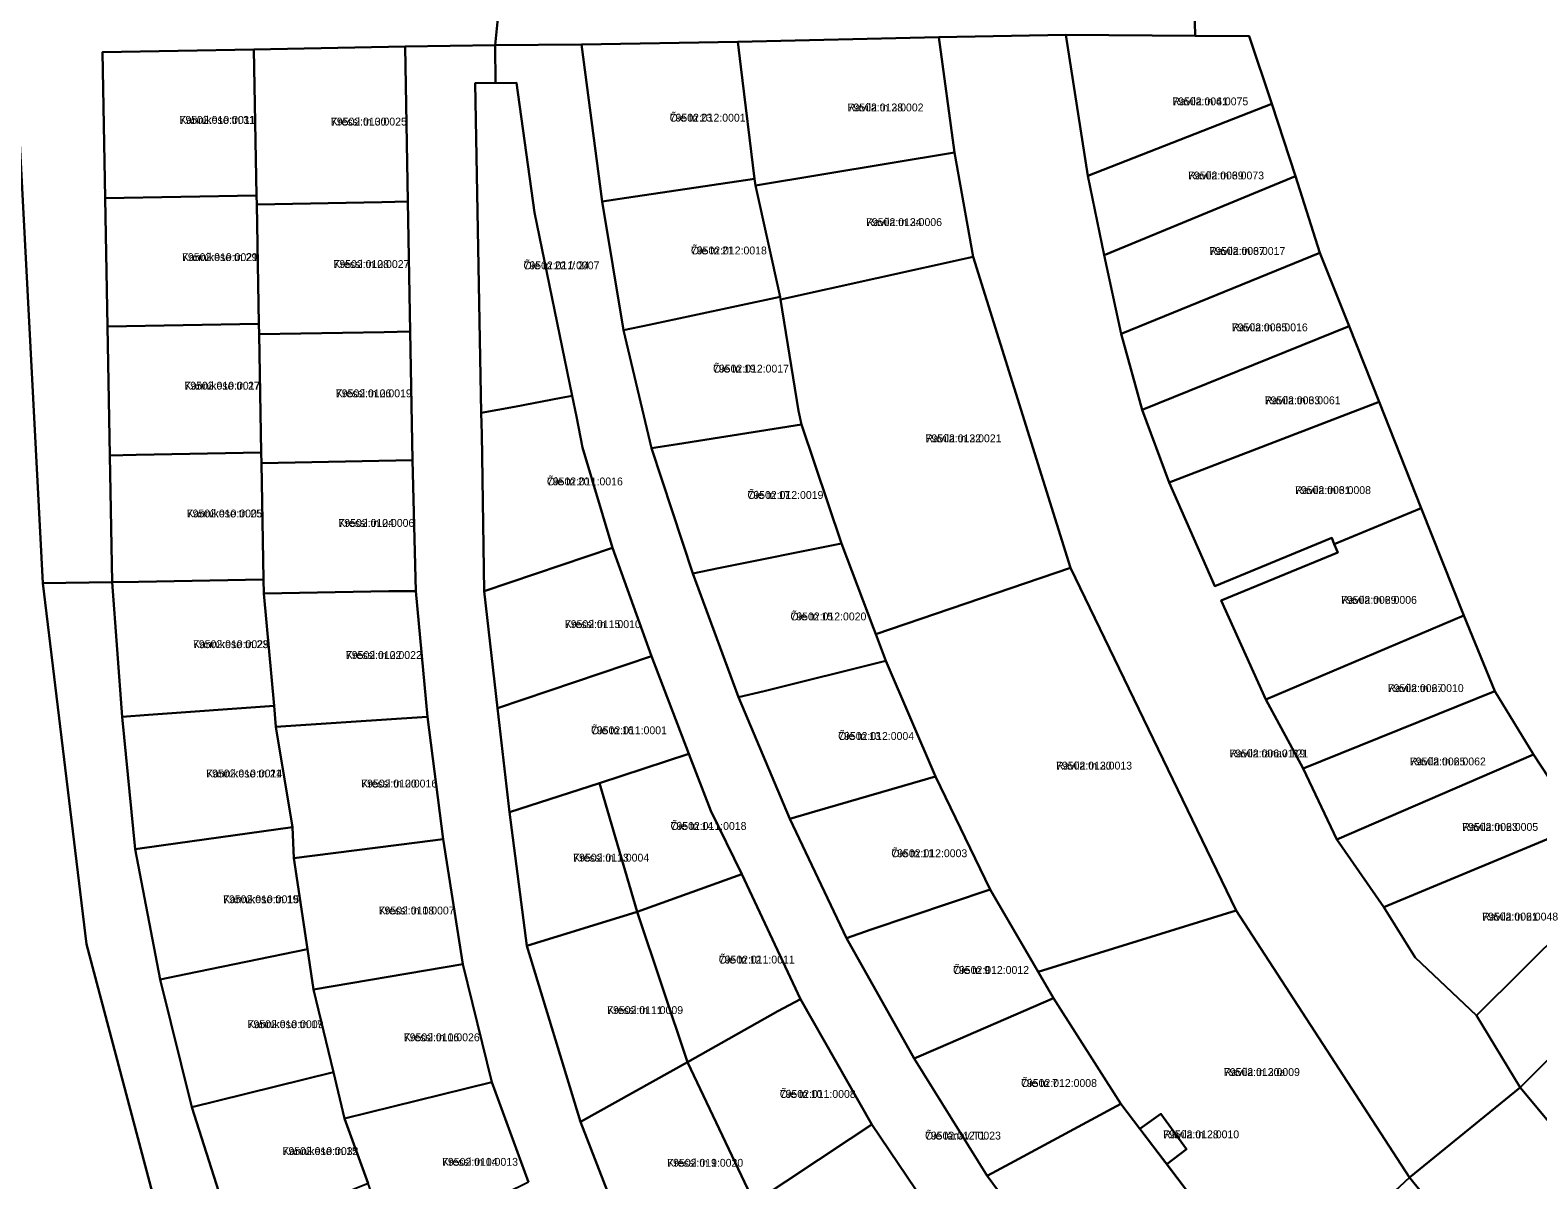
# Model space of a CAD drawing. Extents: x 643847 to 663718, y 6468443 to 6482775.
# Drawn here: x 656790.1 to 657078.1, y 6473444.7 to 6473664.2 of the extents above; entities that cross this region are included whole.
import ezdxf

# ---------------------------------------------------------------- set-up
doc = ezdxf.new("R2010")
doc.units = 0
for name, color, linetype in [('L_AADRESS', 7, 'Continuous'), ('PIIR', 7, 'Continuous'), ('TUNNUS', 7, 'Continuous')]:
    doc.layers.add(name, color=color, linetype=linetype)

msp = doc.modelspace()

# ---------------------------------------------------------------- linework, layer by layer
at = {"layer": 'PIIR'}
for points in [[(656880.44, 6473676.66), (656878.91, 6473661.37), (656861.72, 6473661.07), (656832.82, 6473660.53), (656803.93, 6473659.99), (656804.43, 6473632.1), (656804.88, 6473607.6), (656805.34, 6473583), (656805.78, 6473558.81), (656792.5, 6473558.64), (656787.22, 6473659.64), (656786.01, 6473682.84)], [(657012.42, 6473671.16), (657012.66, 6473663.14), (656987.93, 6473663.34), (656963.66, 6473662.84), (656925.29, 6473661.96), (656895.42, 6473661.47), (656878.91, 6473661.37), (656880.44, 6473676.66)], [(657269.89, 6473665.13), (657271.38, 6473662.99), (657258.67, 6473658.6), (657237.69, 6473647.49), (657233.07, 6473640.6), (657092.63, 6473502.08), (657086.2, 6473512.34), (657077.29, 6473525.89), (657069.86, 6473538), (657063.97, 6473552.43), (657055.84, 6473572.91), (657047.78, 6473593.21), (657042.05, 6473607.69), (657036.45, 6473621.72), (657031.81, 6473636.34), (657027.26, 6473650.15), (657022.96, 6473663.07), (657012.66, 6473663.14), (657012.42, 6473671.16)], [(656885.28, 6473444.24), (656878.26, 6473463.32), (656872.73, 6473485.88), (656868.96, 6473509.71), (656865.98, 6473533.12), (656863.76, 6473557.07), (656863.16, 6473582.07), (656862.71, 6473606.67), (656862.27, 6473631.46), (656861.72, 6473661.07), (656878.91, 6473661.37), (656879, 6473654.07), (656875.08, 6473654.07), (656876.27, 6473591.13), (656876.35, 6473587.07), (656876.8, 6473557.07), (656879.39, 6473534.72), (656881.64, 6473514.86), (656884.96, 6473489.35), (656895.2, 6473455.75), (656906.77, 6473426.03)], [(656965.95, 6473432.93), (656950.9, 6473455.25), (656937.24, 6473479.2), (656926.02, 6473503.05), (656920.1, 6473515.17), (656915.95, 6473526), (656908.79, 6473544.68), (656901.34, 6473565.37), (656895.63, 6473584.54), (656894.43, 6473590.41), (656893.61, 6473594.4), (656886.42, 6473629.38), (656883.02, 6473654.13), (656879, 6473654.07), (656878.91, 6473661.37), (656895.42, 6473661.47), (656899.36, 6473631.51), (656903.47, 6473606.92), (656908.8, 6473584.4), (656916.69, 6473560.46), (656925.43, 6473536.82), (656935.19, 6473513.59), (656946.04, 6473490.86), (656958.97, 6473467.85), (656972.93, 6473445.44), (656988.63, 6473424.21)], [(656817.69, 6473426.27), (656800.84, 6473489.67), (656792.5, 6473558.64), (656805.78, 6473558.81), (656807.69, 6473533.09), (656810.15, 6473507.84), (656814.95, 6473482.96), (656821, 6473458.58), (656828.96, 6473433.58)], [(657088.12, 6473406.82), (657067.89, 6473427.59), (657053.61, 6473445.13), (657074.71, 6473462.34), (657087.59, 6473446.94)]]:
    msp.add_lwpolyline(points, dxfattribs=at)
for points in [[(657066.38, 6473476.06), (657074.71, 6473462.34), (657053.61, 6473445.13), (657020.5, 6473496.13), (656988.81, 6473561.55), (656970.24, 6473620.95), (656966.66, 6473640.82), (656963.66, 6473662.84), (656987.93, 6473663.34), (656992.16, 6473636.38), (656995.23, 6473621.27), (656998.52, 6473606.25), (657002.53, 6473591.7), (657007.7, 6473577.86), (657016.39, 6473558.06), (657038.73, 6473567.27), (657039.21, 6473566.04), (657039.87, 6473564.48), (657017.63, 6473555.32), (657026.13, 6473536.42), (657033.3, 6473523.21), (657039.72, 6473509.64), (657048.7, 6473496.74), (657054.65, 6473487.14)], [(656987.93, 6473663.34), (657012.66, 6473663.14), (657022.96, 6473663.07), (657027.26, 6473650.15), (656992.16, 6473636.38)], [(656804.43, 6473632.1), (656803.93, 6473659.99), (656832.82, 6473660.53), (656833.33, 6473632.63)], [(656861.72, 6473661.07), (656862.27, 6473631.46), (656857.26, 6473631.37), (656833.37, 6473630.93), (656833.33, 6473632.63), (656832.82, 6473660.53)], [(656895.42, 6473661.47), (656925.29, 6473661.96), (656925.87, 6473657.23), (656928.49, 6473635.85), (656903.98, 6473632.19), (656899.36, 6473631.51)], [(656966.66, 6473640.82), (656928.65, 6473634.55), (656928.49, 6473635.85), (656925.87, 6473657.23), (656925.29, 6473661.96), (656963.66, 6473662.84)], [(656718.25, 6473658.32), (656752.74, 6473658.98), (656787.22, 6473659.64), (656792.5, 6473558.64), (656800.84, 6473489.67), (656817.69, 6473426.27), (656797.16, 6473425.28), (656798.18, 6473374.91), (656790.5, 6473374.54), (656790.7, 6473366.93), (656769.95, 6473364.85), (656749.21, 6473362.78), (656739.36, 6473361.79), (656729.52, 6473360.81), (656726.36, 6473387.07), (656723.2, 6473413.33), (656721.64, 6473423.71), (656721.23, 6473450.89), (656720.82, 6473478.08), (656720.07, 6473532.43), (656719.62, 6473562.99), (656719.2, 6473593.62), (656718.72, 6473625.97)], [(656886.42, 6473629.38), (656893.61, 6473594.4), (656891.55, 6473593.98), (656882.62, 6473592.26), (656876.27, 6473591.13), (656875.08, 6473654.07), (656883.02, 6473654.13)], [(656992.16, 6473636.38), (657027.26, 6473650.15), (657031.81, 6473636.34), (656995.23, 6473621.27)], [(656970.24, 6473620.95), (656933.46, 6473612.78), (656933.39, 6473613.27), (656928.65, 6473634.55), (656966.66, 6473640.82)], [(657092.63, 6473502.08), (657233.07, 6473640.6), (657232.62, 6473619.73), (657218.46, 6473605.62), (657204.3, 6473591.5), (657190.13, 6473577.39), (657175.97, 6473563.27), (657161.81, 6473549.15), (657153.66, 6473541.04), (657145.52, 6473532.92), (657131.36, 6473518.8), (657117.19, 6473504.69), (657103.03, 6473490.57), (657088.87, 6473476.45), (657074.71, 6473462.34), (657066.38, 6473476.06)], [(656899.36, 6473631.51), (656903.98, 6473632.19), (656928.49, 6473635.85), (656928.65, 6473634.55), (656933.39, 6473613.27), (656908.36, 6473607.96), (656903.47, 6473606.92)], [(656995.23, 6473621.27), (657031.81, 6473636.34), (657036.45, 6473621.72), (656998.52, 6473606.25)], [(656833.33, 6473632.63), (656833.37, 6473630.93), (656833.78, 6473608.13), (656804.88, 6473607.6), (656804.43, 6473632.1)], [(656862.71, 6473606.67), (656857.71, 6473606.57), (656833.82, 6473606.13), (656833.78, 6473608.13), (656833.37, 6473630.93), (656857.26, 6473631.37), (656862.27, 6473631.46)], [(656988.81, 6473561.55), (656951.66, 6473548.87), (656951.22, 6473550.03), (656945.11, 6473566.19), (656937.45, 6473588.93), (656936.86, 6473591.53), (656933.46, 6473612.78), (656970.24, 6473620.95)], [(656998.52, 6473606.25), (657036.45, 6473621.72), (657042.05, 6473607.69), (657002.53, 6473591.7)], [(656903.47, 6473606.92), (656908.36, 6473607.96), (656933.39, 6473613.27), (656933.46, 6473612.78), (656936.86, 6473591.53), (656937.45, 6473588.93), (656913.74, 6473585.18), (656908.8, 6473584.4)], [(656833.78, 6473608.13), (656833.82, 6473606.13), (656834.23, 6473583.54), (656810.33, 6473583.1), (656805.34, 6473583), (656804.88, 6473607.6)], [(656863.16, 6473582.07), (656834.27, 6473581.54), (656834.23, 6473583.54), (656833.82, 6473606.13), (656857.71, 6473606.57), (656862.71, 6473606.67)], [(657002.53, 6473591.7), (657042.05, 6473607.69), (657047.78, 6473593.21), (657007.7, 6473577.86)], [(656894.43, 6473590.41), (656895.63, 6473584.54), (656901.34, 6473565.37), (656876.8, 6473557.07), (656876.35, 6473587.07), (656876.27, 6473591.13), (656882.62, 6473592.26), (656891.55, 6473593.98), (656893.61, 6473594.4)], [(657007.7, 6473577.86), (657047.78, 6473593.21), (657055.84, 6473572.91), (657039.21, 6473566.04), (657038.73, 6473567.27), (657016.39, 6473558.06)], [(656908.8, 6473584.4), (656913.74, 6473585.18), (656937.45, 6473588.93), (656945.11, 6473566.19), (656921.59, 6473561.45), (656916.69, 6473560.46)], [(656805.34, 6473583), (656810.33, 6473583.1), (656834.23, 6473583.54), (656834.27, 6473581.54), (656834.67, 6473559.34), (656810.78, 6473558.9), (656805.78, 6473558.81)], [(656863.76, 6473557.07), (656858.62, 6473557.08), (656834.72, 6473556.64), (656834.67, 6473559.34), (656834.27, 6473581.54), (656863.16, 6473582.07)], [(657017.63, 6473555.32), (657039.87, 6473564.48), (657039.21, 6473566.04), (657055.84, 6473572.91), (657063.97, 6473552.43), (657026.13, 6473536.42)], [(656908.79, 6473544.68), (656879.39, 6473534.72), (656876.8, 6473557.07), (656901.34, 6473565.37)], [(656916.69, 6473560.46), (656921.59, 6473561.45), (656945.11, 6473566.19), (656951.22, 6473550.03), (656951.66, 6473548.87), (656953.58, 6473543.76), (656930.28, 6473538.02), (656925.43, 6473536.82)], [(657020.5, 6473496.13), (656982.68, 6473484.38), (656973.51, 6473500.14), (656963.03, 6473521.71), (656953.58, 6473543.76), (656951.66, 6473548.87), (656988.81, 6473561.55)], [(656805.78, 6473558.81), (656810.78, 6473558.9), (656834.67, 6473559.34), (656834.72, 6473556.64), (656836.69, 6473535.19), (656812.68, 6473533.45), (656807.69, 6473533.09)], [(656865.98, 6473533.12), (656861, 6473532.79), (656837.05, 6473531.2), (656836.69, 6473535.19), (656834.72, 6473556.64), (656858.62, 6473557.08), (656863.76, 6473557.07)], [(657026.13, 6473536.42), (657063.97, 6473552.43), (657069.86, 6473538), (657033.3, 6473523.21)], [(656915.95, 6473526), (656898.83, 6473520.44), (656881.64, 6473514.86), (656879.39, 6473534.72), (656908.79, 6473544.68)], [(656925.43, 6473536.82), (656930.28, 6473538.02), (656953.58, 6473543.76), (656963.03, 6473521.71), (656939.99, 6473514.99), (656935.19, 6473513.59)], [(657033.3, 6473523.21), (657069.86, 6473538), (657077.29, 6473525.89), (657039.72, 6473509.64)], [(656807.69, 6473533.09), (656812.68, 6473533.45), (656836.69, 6473535.19), (656837.05, 6473531.2), (656840.23, 6473512.05), (656815.11, 6473508.54), (656810.15, 6473507.84)], [(656868.96, 6473509.71), (656864.01, 6473509.08), (656840.49, 6473506.08), (656840.23, 6473512.05), (656837.05, 6473531.2), (656861, 6473532.79), (656865.98, 6473533.12)], [(656920.1, 6473515.17), (656926.02, 6473503.05), (656906.03, 6473495.83), (656898.83, 6473520.44), (656915.95, 6473526)], [(657039.72, 6473509.64), (657077.29, 6473525.89), (657086.2, 6473512.34), (657048.7, 6473496.74)], [(656881.64, 6473514.86), (656898.83, 6473520.44), (656906.03, 6473495.83), (656884.96, 6473489.35)], [(656935.19, 6473513.59), (656939.99, 6473514.99), (656963.03, 6473521.71), (656973.51, 6473500.14), (656950.78, 6473492.46), (656946.04, 6473490.86)], [(656810.15, 6473507.84), (656815.11, 6473508.54), (656840.23, 6473512.05), (656840.49, 6473506.08), (656843.1, 6473488.73), (656819.85, 6473483.97), (656814.95, 6473482.96)], [(657054.65, 6473487.14), (657048.7, 6473496.74), (657086.2, 6473512.34), (657092.63, 6473502.08), (657066.38, 6473476.06)], [(656872.73, 6473485.88), (656844.25, 6473481.01), (656843.1, 6473488.73), (656840.49, 6473506.08), (656864.01, 6473509.08), (656868.96, 6473509.71)], [(656937.24, 6473479.2), (656932.95, 6473476.86), (656915.67, 6473467.18), (656906.03, 6473495.83), (656926.02, 6473503.05)], [(656946.04, 6473490.86), (656950.78, 6473492.46), (656973.51, 6473500.14), (656982.68, 6473484.38), (656985.57, 6473479.4), (656963.56, 6473469.84), (656958.97, 6473467.85)], [(656884.96, 6473489.35), (656906.03, 6473495.83), (656915.67, 6473467.18), (656895.2, 6473455.75)], [(657053.61, 6473445.13), (657046.25, 6473438.31), (657027.92, 6473421.32), (657012.99, 6473440.11), (657007.23, 6473447.67), (657010.98, 6473450.53), (657006.08, 6473457.29), (657002.1, 6473454.4), (656998.46, 6473459.19), (656985.57, 6473479.4), (656982.68, 6473484.38), (657020.5, 6473496.13)], [(656821, 6473458.58), (656814.95, 6473482.96), (656819.85, 6473483.97), (656843.1, 6473488.73), (656844.25, 6473481.01), (656848.01, 6473465.27), (656825.86, 6473459.79)], [(656878.26, 6473463.32), (656873.41, 6473462.13), (656850.12, 6473456.42), (656848.01, 6473465.27), (656844.25, 6473481.01), (656872.73, 6473485.88)], [(656950.9, 6473455.25), (656946.73, 6473452.5), (656928.39, 6473440.38), (656915.67, 6473467.18), (656932.95, 6473476.86), (656937.24, 6473479.2)], [(656958.97, 6473467.85), (656963.56, 6473469.84), (656985.57, 6473479.4), (656998.46, 6473459.19), (656977.32, 6473447.81), (656972.93, 6473445.44)], [(657088.87, 6473476.45), (657102.99, 6473462.29), (657087.59, 6473446.94), (657074.71, 6473462.34)], [(656828.96, 6473433.58), (656821, 6473458.58), (656825.86, 6473459.79), (656848.01, 6473465.27), (656850.12, 6473456.42), (656854.66, 6473444.01), (656833.59, 6473435.46)], [(656906.77, 6473426.03), (656895.2, 6473455.75), (656915.67, 6473467.18), (656928.39, 6473440.38), (656910.94, 6473428.79)], [(656885.28, 6473444.24), (656880.79, 6473442.03), (656859.26, 6473431.42), (656854.66, 6473444.01), (656850.12, 6473456.42), (656873.41, 6473462.13), (656878.26, 6473463.32)], [(656972.93, 6473445.44), (656977.32, 6473447.81), (656998.46, 6473459.19), (657012.99, 6473440.11), (656992.82, 6473426.95), (656988.63, 6473424.21)], [(657010.98, 6473450.53), (657007.23, 6473447.67), (657002.1, 6473454.4), (657006.08, 6473457.29)], [(656965.95, 6473432.93), (656943.69, 6473417.67), (656928.39, 6473440.38), (656946.73, 6473452.5), (656950.9, 6473455.25)], [(657067.89, 6473427.59), (657060.81, 6473420.51), (657043.14, 6473402.82), (657027.92, 6473421.32), (657046.25, 6473438.31), (657053.61, 6473445.13)]]:
    msp.add_lwpolyline(points, close=True, dxfattribs=at)

# ---------------------------------------------------------------- texts
at = {"layer": 'L_AADRESS'}
for s, p in [('Ravila tn 38', (656946.25, 6473648.7)), ('Ravila tn 41', (657008.28, 6473649.86)), ('Kannikese tn 31', (656818.63, 6473646.32)), ('Kressi tn 30', (656847.55, 6473646)), ('Õie tn 23', (656912.26, 6473646.74)), ('Ravila tn 39', (657011.29, 6473635.71)), ('Ravila tn 34', (656949.78, 6473626.8)), ('Õie tn 21', (656916.32, 6473621.39)), ('Kannikese tn 29', (656819.11, 6473620.12)), ('Kressi tn 28', (656848.04, 6473618.79)), ('Õie tn 22 // 24', (656884.34, 6473618.54)), ('Ravila tn 37', (657015.35, 6473621.29)), ('Ravila tn 35', (657019.64, 6473606.71)), ('Õie tn 19', (656920.54, 6473598.83)), ('Kannikese tn 27', (656819.56, 6473595.57)), ('Kressi tn 26', (656848.49, 6473594.11)), ('Ravila tn 33', (657025.92, 6473592.78)), ('Ravila tn 32', (656961.14, 6473585.52)), ('Õie tn 20', (656888.81, 6473577.29)), ('Ravila tn 31', (657031.72, 6473575.63)), ('Õie tn 17', (656927.12, 6473574.7)), ('Kannikese tn 25', (656820.01, 6473571.17)), ('Kressi tn 24', (656848.98, 6473569.36)), ('Ravila tn 29', (657040.5, 6473554.67)), ('Kressi tn 15', (656892.24, 6473550.04)), ('Õie tn 15', (656935.33, 6473551.51)), ('Kannikese tn 23', (656821.2, 6473546.21)), ('Kressi tn 22', (656850.41, 6473544.14)), ('Ravila tn 27', (657049.43, 6473537.82)), ('Õie tn 16', (656897.23, 6473529.77)), ('Õie tn 13', (656944.45, 6473528.68)), ('Ravila tänav T21', (657019.18, 6473525.35)), ('Ravila tn 25', (657053.66, 6473523.82)), ('Kannikese tn 21', (656823.74, 6473521.52)), ('Ravila tn 30', (656986.08, 6473523.03)), ('Kressi tn 20', (656853.34, 6473519.6)), ('Õie tn 14', (656912.43, 6473511.5)), ('Ravila tn 23', (657063.66, 6473511.32)), ('Õie tn 11', (656954.6, 6473506.29)), ('Kressi tn 13', (656893.84, 6473505.45)), ('Kannikese tn 19', (656826.96, 6473497.51)), ('Kressi tn 18', (656856.67, 6473495.36)), ('Ravila tn 21', (657067.48, 6473494.2)), ('Õie tn 12', (656921.64, 6473485.99)), ('Õie tn 9', (656966.4, 6473484)), ('Kressi tn 11', (656900.32, 6473476.34)), ('Kannikese tn 17', (656831.63, 6473473.65)), ('Kressi tn 16', (656861.47, 6473471.15)), ('Ravila tn 30a', (657018.14, 6473464.51)), ('Õie tn 10', (656933.29, 6473460.33)), ('Õie tn 7', (656979.38, 6473462.42)), ('Õie tänav T1', (656961.03, 6473452.38)), ('Ravila tn 28', (657006.54, 6473452.62)), ('Kannikese tn 15', (656838.3, 6473449.42)), ('Kressi tn 14', (656868.78, 6473447.37)), ('Kressi tn 9', (656911.8, 6473447.19))]:
    msp.add_text(s, height=1.5, dxfattribs=at).set_placement(p)
at = {"layer": 'TUNNUS'}
for s, p in [('79502:012:0002', (656946.25, 6473648.7)), ('79502:006:0075', (657008.28, 6473649.86)), ('79502:010:0011', (656818.63, 6473646.32)), ('79502:010:0025', (656847.55, 6473646)), ('79502:012:0001', (656912.26, 6473646.74)), ('79502:006:0073', (657011.29, 6473635.71)), ('79502:012:0006', (656949.78, 6473626.8)), ('79502:012:0018', (656916.32, 6473621.39)), ('79502:010:0021', (656819.11, 6473620.12)), ('79502:010:0027', (656848.04, 6473618.79)), ('79502:011:0007', (656884.34, 6473618.54)), ('79502:006:0017', (657015.35, 6473621.29)), ('79502:006:0016', (657019.64, 6473606.71)), ('79502:012:0017', (656920.54, 6473598.83)), ('79502:010:0017', (656819.56, 6473595.57)), ('79502:010:0019', (656848.49, 6473594.11)), ('79502:006:0061', (657025.92, 6473592.78)), ('79502:012:0021', (656961.14, 6473585.52)), ('79502:011:0016', (656888.81, 6473577.29)), ('79502:006:0008', (657031.72, 6473575.63)), ('79502:012:0019', (656927.12, 6473574.7)), ('79502:010:0005', (656820.01, 6473571.17)), ('79502:010:0006', (656848.98, 6473569.36)), ('79502:006:0006', (657040.5, 6473554.67)), ('79502:011:0010', (656892.24, 6473550.04)), ('79502:012:0020', (656935.33, 6473551.51)), ('79502:010:0029', (656821.2, 6473546.21)), ('79502:010:0022', (656850.41, 6473544.14)), ('79502:006:0010', (657049.43, 6473537.82)), ('79502:011:0001', (656897.23, 6473529.77)), ('79502:012:0004', (656944.45, 6473528.68)), ('79502:006:0119', (657019.18, 6473525.35)), ('79502:006:0062', (657053.66, 6473523.82)), ('79502:010:0014', (656823.74, 6473521.52)), ('79502:012:0013', (656986.08, 6473523.03)), ('79502:010:0016', (656853.34, 6473519.6)), ('79502:011:0018', (656912.43, 6473511.5)), ('79502:006:0005', (657063.66, 6473511.32)), ('79502:012:0003', (656954.6, 6473506.29)), ('79502:011:0004', (656893.84, 6473505.45)), ('79502:010:0015', (656826.96, 6473497.51)), ('79502:010:0007', (656856.67, 6473495.36)), ('79502:006:0048', (657067.48, 6473494.2)), ('79502:011:0011', (656921.64, 6473485.99)), ('79502:012:0012', (656966.4, 6473484)), ('79502:011:0009', (656900.32, 6473476.34)), ('79502:010:0009', (656831.63, 6473473.65)), ('79502:010:0026', (656861.47, 6473471.15)), ('79502:012:0009', (657018.14, 6473464.51)), ('79502:011:0008', (656933.29, 6473460.33)), ('79502:012:0008', (656979.38, 6473462.42)), ('79502:012:0023', (656961.03, 6473452.38)), ('79502:012:0010', (657006.54, 6473452.62)), ('79502:010:0032', (656838.3, 6473449.42)), ('79502:010:0013', (656868.78, 6473447.37)), ('79502:011:0020', (656911.8, 6473447.19))]:
    msp.add_text(s, height=1.5, dxfattribs=at).set_placement(p)

doc.saveas('drawing.dxf')
